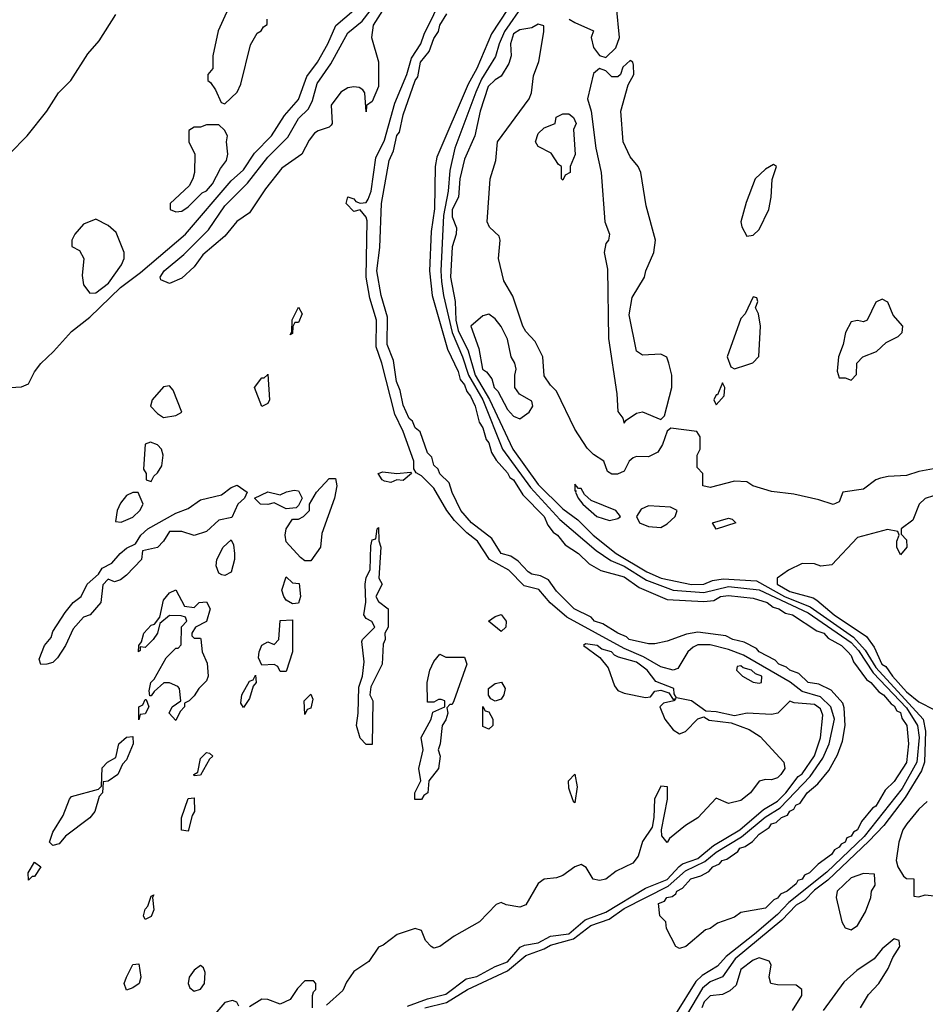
# Model space of a CAD drawing. Header units: inches. Extents: x 2348341 to 2479810, y 460419 to 613669.
# Tile 577 of 656: x 2446002 to 2448951, y 560942 to 564148. Entities that reach past the tile are written whole.
import ezdxf

# ---------------------------------------------------------------- set-up
doc = ezdxf.new("R2010")
doc.units = ezdxf.units.IN
doc.header["$MEASUREMENT"] = 0
doc.layers.add('C4546', color=7, linetype='Continuous')

msp = doc.modelspace()

# ---------------------------------------------------------------- linework, layer by layer
at = {"layer": 'C4546', "color": 2}
for points, elevation in [([(2447320.7, 560930), (2447392, 560948), (2447459.7, 560990), (2447590, 561050.8), (2447650, 561101.1), (2447710, 561122.7), (2447730, 561134.4), (2447805, 561155), (2447861.8, 561198.2), (2447921.3, 561218.7), (2447970, 561253.4), (2448113.5, 561326.5), (2448170, 561376.6), (2448232.8, 561407.2), (2448270, 561436.8), (2448352.4, 561487.6), (2448429.2, 561550.8), (2448477.9, 561582.1), (2448576.3, 561683.7), (2448617.1, 561742.9), (2448638.1, 561790), (2448654.9, 561870), (2448643.4, 561910), (2448610, 561942.7), (2448550, 561960.6), (2448510.9, 561990.9), (2448359, 562079), (2448310, 562097.3), (2448250, 562112.2), (2448210, 562112.4), (2448195.4, 562104.6), (2448177.6, 562090), (2448144.5, 562035.5), (2448130, 562029.7), (2448090, 562041), (2448033.7, 562073.7), (2447970, 562100.2), (2447783, 562203), (2447729.2, 562249.2), (2447692.6, 562292.6), (2447645, 562305), (2447595.1, 562355.1), (2447532.2, 562390), (2447492.8, 562450), (2447457.5, 562477.5), (2447417.6, 562517.6), (2447392.5, 562550), (2447350, 562622.7), (2447310, 562662.6), (2447292.7, 562672.7), (2447285.6, 562685.6), (2447285.7, 562710), (2447250, 562807), (2447223.7, 562863.7), (2447181, 563030), (2447162.8, 563082.8), (2447163.7, 563170), (2447141.7, 563241.7), (2447129.8, 563310), (2447133.4, 563493.4), (2447130, 563505.2), (2447110, 563529), (2447090, 563524), (2447065.2, 563550), (2447070, 563571), (2447090, 563564.7), (2447096.3, 563556.3), (2447110, 563550.6), (2447130, 563552.7), (2447136.2, 563563.8), (2447146.4, 563590), (2447161.8, 563698.2), (2447190, 563756.3), (2447223.9, 563876.1), (2447262.3, 563970), (2447277.2, 564022.8), (2447307.9, 564070), (2447318.9, 564101.1), (2447381.5, 564230)], 14), ([(2446697.5, 564222.5), (2446648.5, 564111.5), (2446630.9, 564030.9), (2446631, 563989), (2446614, 563970), (2446614, 563950), (2446623.6, 563943.6), (2446639.8, 563919.8), (2446658, 563878), (2446670, 563874), (2446710, 563912), (2446722, 563938), (2446753.6, 564066.4), (2446775.3, 564104.7), (2446788.4, 564111.6), (2446795.3, 564124.7), (2446807.3, 564132.7), (2446808, 564150)], 22), ([(2447641.9, 564198.1), (2447580.1, 564110), (2447562.7, 564070), (2447551.6, 564028.4), (2447506, 563954), (2447487.6, 563912.4), (2447418.9, 563730), (2447402.6, 563657.4), (2447397, 563590), (2447381.6, 563510), (2447373.4, 563330), (2447375.5, 563295.5), (2447381.7, 563250), (2447410.1, 563130), (2447444.1, 563050), (2447463.8, 562990), (2447509.5, 562910), (2447573.7, 562750), (2447665, 562625), (2447760.3, 562520.3), (2447879.3, 562419.3), (2447926.8, 562386.8), (2447970, 562368.1), (2448043.5, 562323.5), (2448130, 562290.8), (2448230, 562283.3), (2448310, 562302.6), (2448410, 562291.9), (2448570, 562216.2), (2448710, 562119.5), (2448733.8, 562093.8), (2448781.3, 562021.3), (2448890, 561907.8), (2448925.9, 561850), (2448930.6, 561810.6), (2448923.9, 561730), (2448875.8, 561644.2), (2448751.9, 561488.1), (2448630, 561372.2), (2448507, 561273), (2448470, 561234.2), (2448394.7, 561170), (2448302, 561098), (2448274.4, 561065.6), (2448224.4, 561035.6), (2448203.7, 561016.3), (2448137.8, 560910)], 14), ([(2445951.1, 562948.9), (2446007.3, 562952.7), (2446030, 562962), (2446050, 563001.6), (2446070, 563028.4), (2446112.1, 563067.9), (2446170, 563132.7), (2446230, 563178.9), (2446330, 563275.8), (2446395.4, 563324.6), (2446542, 563450), (2446690, 563623.1), (2446730, 563659.5), (2446766.7, 563713.3), (2446822, 563770), (2446863.9, 563836.1), (2446910, 563888.5), (2446937, 563963), (2446971, 564010), (2447005.3, 564070), (2447030.7, 564129.3), (2447090, 564179.5)], 18), ([(2447190.5, 564190), (2447153, 564130), (2447147, 564090), (2447170.6, 564010.6), (2447170.7, 563930), (2447150, 563882), (2447131.1, 563868.9), (2447130, 563848), (2447126, 563910), (2447119.6, 563919.6), (2447107.3, 563927.3), (2447090, 563929.6), (2447070, 563926), (2447047.8, 563912.3), (2447016.4, 563870), (2447019.3, 563810), (2447015.6, 563804.4), (2447010, 563798), (2446973.4, 563786.6), (2446961.5, 563778.5), (2446944, 563756), (2446920.5, 563710), (2446855.8, 563664.2), (2446802.2, 563597.8), (2446750, 563519.3), (2446708.7, 563491.3), (2446670, 563443.7), (2446598, 563382), (2446570, 563343.7), (2446530, 563306.6), (2446489.5, 563289.5), (2446461.2, 563301.2), (2446459, 563310), (2446472.7, 563330), (2446536.4, 563383.6), (2446616.2, 563463.8), (2446670, 563542.4), (2446744, 563616), (2446810, 563700.4), (2446874.9, 563765.1), (2446910, 563826), (2446941.8, 563858.2), (2446955.2, 563884.8), (2446970, 563940.5), (2447015.4, 564004.6), (2447070, 564105.5), (2447117, 564143), (2447142.6, 564177.4)], 14), ([(2447590, 564180.9), (2447538.6, 564101.5), (2447490, 563989.4), (2447461.8, 563938.2), (2447359.9, 563700.1), (2447354.9, 563670), (2447352.4, 563532.4), (2447342, 563458), (2447336.5, 563330), (2447344.9, 563250), (2447394.7, 563074.7), (2447430, 563002.8), (2447436.5, 562976.5), (2447450, 562959.1), (2447457.4, 562937.4), (2447470, 562922), (2447484.9, 562890), (2447498, 562838), (2447510, 562818.8), (2447520.9, 562780.9), (2447530, 562770.6), (2447538.7, 562738.7), (2447553.6, 562713.6), (2447590, 562673), (2447597.7, 562657.7), (2447610.3, 562650), (2447640.5, 562600.5), (2447710, 562530.4), (2447721.7, 562501.7), (2447739.3, 562479.3), (2447753.4, 562470), (2447778, 562438), (2447821, 562410), (2447855.8, 562375.8), (2447894.6, 562354.6), (2447970, 562333.8), (2448019, 562299), (2448110, 562259.5), (2448230, 562253.7), (2448262.8, 562257.2), (2448283.7, 562270), (2448310, 562273.5), (2448390, 562264.9), (2448436.3, 562250), (2448455.1, 562235.1), (2448474, 562230), (2448495.4, 562215.4), (2448518.8, 562210), (2448597.6, 562157.6), (2448620.7, 562150), (2448634.3, 562134.3), (2448678, 562110), (2448699.1, 562090), (2448710, 562077.3), (2448717, 562057), (2448759.3, 561999.3), (2448774, 561990), (2448799.3, 561959.3), (2448814.4, 561950), (2448839.9, 561919.9), (2448850, 561914), (2448858, 561898), (2448870, 561891.8), (2448874, 561874), (2448890.3, 561849.7), (2448895.8, 561790), (2448890, 561729.4), (2448850, 561667), (2448820.7, 561639.3), (2448790, 561587.3), (2448779.3, 561580.7), (2448742.8, 561537.2), (2448730, 561509.6), (2448717.3, 561502.7), (2448710, 561489.7), (2448695.8, 561484.2), (2448690, 561469.7), (2448676.5, 561463.5), (2448670, 561453.2), (2448654.7, 561445.3), (2448646, 561430), (2448601.7, 561398.3), (2448573.4, 561370), (2448557.6, 561362.4), (2448550, 561349.7), (2448535.3, 561344.7), (2448530, 561334), (2448501, 561310), (2448479.8, 561300.2), (2448470, 561287.3), (2448457.5, 561282.5), (2448430, 561255.3), (2448350, 561241.2), (2448330, 561226), (2448273.7, 561206.3), (2448250, 561189.2), (2448235.3, 561184.7), (2448171.3, 561130), (2448150, 561124), (2448138, 561130), (2448108.4, 561188.4), (2448106, 561210), (2448086, 561230), (2448082, 561270), (2448102, 561278), (2448109.3, 561290), (2448126.6, 561293.4), (2448138.7, 561301.3), (2448142, 561310), (2448159.7, 561320.3), (2448187, 561350), (2448220.2, 561359.8), (2448245.7, 561374.3), (2448259.3, 561390), (2448280.2, 561399.8), (2448289.4, 561410), (2448305.1, 561414.9), (2448340.2, 561439.8), (2448347, 561450), (2448364.2, 561455.8), (2448387.7, 561472.3), (2448410, 561495.8), (2448442.7, 561517.3), (2448449.7, 561530), (2448465.7, 561534.3), (2448482.7, 561550), (2448502, 561558), (2448510, 561570.3), (2448523, 561577), (2448529.7, 561590), (2448543.3, 561596.7), (2448566.3, 561630), (2448600.7, 561659.3), (2448637.2, 561702.8), (2448665.4, 561754.6), (2448681.2, 561798.8), (2448689.8, 561850), (2448687.2, 561907.2), (2448682, 561922), (2448644.9, 561964.9), (2448604.7, 561984.7), (2448569.5, 561990), (2448539.3, 562019.3), (2448509.3, 562030), (2448499.3, 562039.3), (2448474, 562050), (2448462, 562062), (2448409.5, 562090), (2448400.7, 562100.7), (2448361.2, 562121.2), (2448324, 562130), (2448301.2, 562141.2), (2448210, 562153.2), (2448172.9, 562147.1), (2448110, 562124.5), (2448070, 562116), (2448050, 562116), (2447986.6, 562130), (2447978.3, 562138.3), (2447949.4, 562150), (2447901.2, 562181.2), (2447874, 562190), (2447862.4, 562202.4), (2447807, 562230), (2447750, 562287), (2447724.2, 562324.2), (2447697.6, 562337.6), (2447670, 562342.9), (2447657.2, 562350), (2447625.3, 562385.3), (2447601.6, 562401.6), (2447569.6, 562410), (2447539.1, 562459.1), (2447472.7, 562510), (2447438, 562550), (2447410, 562608.7), (2447400.2, 562640.2), (2447370, 562669), (2447364.7, 562684.7), (2447350, 562698), (2447344, 562724), (2447330, 562738), (2447305.6, 562805.6), (2447290, 562819), (2447280.7, 562840.7), (2447270, 562849.5), (2447250, 562893.2), (2447240.5, 562940.5), (2447228.8, 562970), (2447218.5, 563038.5), (2447198.7, 563090), (2447199.4, 563179.4), (2447178.7, 563250), (2447164.5, 563330), (2447174.2, 563405.8), (2447179.7, 563550), (2447205.1, 563690), (2447218.8, 563721.2), (2447230, 563770.6), (2447238.2, 563781.8), (2447250, 563838.8), (2447290, 563950.6), (2447297.8, 563962.2), (2447307, 564010), (2447335.2, 564044.8), (2447350, 564086.8), (2447365.7, 564110), (2447369.8, 564130), (2447393, 564167)], 10), ([(2447791.3, 564150), (2447810, 564138.8), (2447870, 564111.3), (2447862.8, 564090), (2447870, 564058), (2447890, 564031.3), (2447910, 564024.7), (2447943.1, 564056.9), (2447955.3, 564090), (2447945.2, 564190)], 18), ([(2445910, 563652.2), (2446025.6, 563770), (2446089.6, 563850), (2446127.8, 563910), (2446168.2, 563950), (2446223.5, 564036.5), (2446260.7, 564079.3), (2446314.6, 564165.4)], 22), ([(2448990, 562687.3), (2448930, 562677.2), (2448890, 562663.7), (2448830, 562660.9), (2448804.9, 562655.1), (2448790, 562649.2), (2448750, 562619.3), (2448682, 562610), (2448670, 562578), (2448650.5, 562569.5), (2448604.7, 562584.7), (2448522.7, 562602.7), (2448450, 562611.6), (2448389, 562630), (2448370, 562642.7), (2448330, 562645.2), (2448250, 562625.2), (2448226, 562630), (2448226, 562670), (2448208, 562690), (2448208, 562730), (2448218, 562750), (2448218, 562790), (2448207.3, 562807.3), (2448122, 562818), (2448110, 562808), (2448095.6, 562764.4), (2448079.9, 562740.1), (2448050, 562724.5), (2448010, 562726), (2447999.1, 562720.9), (2447986, 562710), (2447970, 562678), (2447948.4, 562668.4), (2447930, 562668), (2447916.4, 562676.4), (2447904, 562710), (2447870, 562732.3), (2447850, 562752.3), (2447810, 562814.5), (2447750, 562938), (2447730, 562958), (2447710, 562988), (2447705.2, 563050), (2447680.1, 563100.1), (2447650, 563132.7), (2447640.5, 563150), (2447607.7, 563247.7), (2447578, 563298), (2447560.9, 563370), (2447566.6, 563430), (2447563.2, 563443.2), (2447532, 563472), (2447524.5, 563490), (2447534, 563630), (2447552, 563690), (2447557.6, 563750), (2447661.3, 563890), (2447668.2, 563910), (2447674.9, 563965.1), (2447691.9, 564011.9), (2447708.9, 564108.9), (2447708.4, 564128.4), (2447690, 564134), (2447670, 564122), (2447630, 564115.1), (2447610, 564102), (2447600.3, 564070), (2447602.6, 564030), (2447594.9, 564005.1), (2447570, 563964), (2447550, 563952), (2447527.1, 563930), (2447501.1, 563850), (2447484.4, 563770), (2447450, 563694), (2447434.9, 563630), (2447430.2, 563569.8), (2447410.4, 563530), (2447410, 563506), (2447423.8, 563470), (2447423, 563450), (2447410, 563408), (2447404.5, 563310), (2447420.3, 563230), (2447422.2, 563170), (2447430, 563135.8), (2447461.7, 563070), (2447485.4, 562990), (2447531.5, 562911.5), (2447608.1, 562750), (2447690, 562634.6), (2447770, 562555.3), (2447819.4, 562519.4), (2447868.9, 562470), (2447944.2, 562410), (2448044.6, 562350), (2448090.8, 562330), (2448190, 562308.8), (2448230, 562309.5), (2448258, 562322), (2448292.5, 562327.5), (2448401.3, 562321.3), (2448492.3, 562270), (2448575.7, 562235.7), (2448717.2, 562137.2), (2448755.1, 562095.1), (2448790, 562038.1), (2448944.4, 561870), (2448951.3, 561831.3), (2448948.3, 561730), (2448938.4, 561701.6), (2448884.9, 561615.1), (2448815.7, 561524.3), (2448766.9, 561473.1), (2448633.6, 561346.4), (2448590, 561313), (2448558.8, 561281.2), (2448530, 561264.5), (2448484.2, 561215.8), (2448331.2, 561090), (2448290, 561031), (2448250, 561015), (2448225.3, 560994.7), (2448173.6, 560906.4)], 18), ([(2448977.2, 562597.2), (2448950, 562589), (2448931, 562570), (2448910, 562518), (2448872, 562490), (2448872.7, 562472.7), (2448890, 562454), (2448891, 562430), (2448870, 562406), (2448858, 562430), (2448858, 562450), (2448866, 562470), (2448862, 562482), (2448828, 562488), (2448730, 562462), (2448646.8, 562373.2), (2448610.9, 562369.1), (2448590, 562376.2), (2448550, 562377), (2448504.9, 562355.1), (2448468, 562330), (2448468.8, 562310), (2448510, 562286), (2448585.4, 562265.4), (2448598.2, 562258.2), (2448654, 562210), (2448759.4, 562139.4), (2448784.7, 562104.7), (2448809.3, 562050), (2448822, 562042), (2448843.8, 562010), (2448890, 561958.9), (2448930, 561926.9), (2448980.5, 561900.5)], 22), ([(2447264.5, 560935.5), (2447330, 560960.2), (2447390, 560975), (2447455.2, 561024.8), (2447490, 561032), (2447550, 561064.8), (2447590, 561080.6), (2447631.9, 561128.1), (2447645.4, 561134.6), (2447690, 561142.3), (2447730, 561164), (2447790, 561171.1), (2447842.8, 561217.2), (2447910, 561241.8), (2448040.2, 561319.8), (2448110, 561347.8), (2448149.1, 561390.9), (2448160.7, 561399.3), (2448210, 561417), (2448261.1, 561458.9), (2448347.1, 561510), (2448424, 561576), (2448470, 561603), (2448496.8, 561630), (2448536.6, 561683.4), (2448550, 561692.2), (2448590, 561750.6), (2448609.5, 561809.5), (2448617.1, 561882.9), (2448610, 561903.7), (2448590, 561917.6), (2448523.7, 561923.7), (2448510, 561928.7), (2448470.8, 561890), (2448450, 561885.1), (2448370.5, 561889.5), (2448330, 561880.9), (2448270, 561894.7), (2448236, 561896), (2448190, 561929.6), (2448140.2, 561940.2), (2448133.2, 561953.2), (2448132.3, 561970), (2448073.1, 561993.1), (2448045.4, 562030), (2448010, 562055.7), (2447952.2, 562072.2), (2447938.6, 562078.6), (2447929, 562090), (2447898, 562098), (2447882, 562110), (2447844.5, 562115.5), (2447838, 562110), (2447890.7, 562070.7), (2447917.6, 562037.6), (2447939.3, 561979.3), (2447950, 561964), (2447970, 561955.5), (2448039.5, 561940.5), (2448056.5, 561943.5), (2448070, 561962), (2448090, 561964.7), (2448116, 561956), (2448130, 561934), (2448138, 561938), (2448132, 561930), (2448098, 561922), (2448086.8, 561910), (2448103.1, 561870), (2448130, 561835.5), (2448150, 561822.8), (2448170, 561830.5), (2448210, 561871), (2448230, 561878), (2448247.1, 561867.1), (2448318.8, 561858.8), (2448376.9, 561836.9), (2448413.4, 561813.4), (2448490.6, 561730), (2448493, 561710), (2448480.5, 561690), (2448470, 561679.5), (2448450, 561672.7), (2448430, 561674), (2448410, 561669), (2448382, 561630), (2448350, 561605.1), (2448310, 561596), (2448270, 561613.2), (2448210.5, 561549.5), (2448170, 561524.5), (2448118, 561482), (2448110, 561469.2), (2448093.2, 561490), (2448092, 561510), (2448110.9, 561610), (2448111.1, 561650), (2448090, 561651.8), (2448069, 561610), (2448067.2, 561550), (2448061.7, 561518.3), (2448030, 561471.5), (2448015.9, 561424.1), (2447998.4, 561401.6), (2447944.2, 561375.8), (2447910, 561349.6), (2447890, 561345.1), (2447869.7, 561349.8), (2447846.8, 561386.8), (2447830, 561397.2), (2447810, 561389.6), (2447770, 561361.1), (2447750, 561353.3), (2447710, 561349.5), (2447690, 561335.1), (2447650, 561265.6), (2447630, 561258), (2447586, 561266), (2447570, 561273.2), (2447553.4, 561266.6), (2447498.8, 561210), (2447416.2, 561163.8), (2447370, 561129.6), (2447350, 561125.1), (2447341.2, 561130), (2447323.7, 561150), (2447310, 561182), (2447290, 561189), (2447230.8, 561169.2), (2447185.4, 561134.6), (2447170, 561128), (2447138.8, 561081.2), (2447090, 561049.2), (2447065.7, 561014.3), (2447053.7, 560986.3), (2447001.3, 560938.7)], 18), ([(2448957.5, 561602.5), (2448930, 561577.2), (2448890.8, 561530), (2448878, 561510), (2448864.7, 561470), (2448856, 561410), (2448861, 561390), (2448879.6, 561359.6), (2448890, 561352), (2448914, 561350), (2448914, 561294), (2448930, 561292), (2448950, 561298), (2449008.4, 561291.6)], 22), ([(2448739.5, 560930), (2448766.3, 560973.7), (2448799.5, 561010), (2448830, 561058), (2448845.6, 561094.4), (2448868, 561130), (2448866, 561150), (2448850, 561155.3), (2448810, 561122), (2448784.7, 561090), (2448728, 561052), (2448685.8, 561014.2), (2448618.5, 560921.5)], 22), ([(2448518.6, 560921.4), (2448549, 560970), (2448548.7, 560990), (2448530, 561004), (2448470, 561005.2), (2448448, 561010), (2448442, 561030), (2448448.7, 561070), (2448442, 561082), (2448410, 561092.7), (2448390, 561085.2), (2448350, 561055.1), (2448335.3, 561004.7), (2448314.4, 560985.6), (2448290, 560974), (2448250, 560969.5), (2448230.5, 560950), (2448223.6, 560930)], 22), ([(2446955.3, 560930), (2446955.3, 560970), (2446958, 560982), (2446966, 560990), (2446966, 561010), (2446958, 561018), (2446930, 561018), (2446906.4, 560993.6), (2446882, 560958), (2446850, 560942), (2446810, 560958), (2446790, 560959), (2446750, 560934)], 18), ([(2446715.3, 560935.3), (2446708.4, 560948.4), (2446694.6, 560954.6), (2446670, 560948), (2446610, 560878)], 18)]:
    msp.add_lwpolyline(points, dxfattribs=dict(at, elevation=elevation))
for points, elevation in [([(2447990, 564015.3), (2447966.4, 563993.6), (2447958, 563970), (2447950, 563962), (2447930, 563962), (2447910, 563982), (2447890, 563989.2), (2447870, 563973.2), (2447850.3, 563890), (2447863.2, 563850), (2447877.8, 563730), (2447894.9, 563650), (2447907.4, 563490), (2447922.8, 563450), (2447918.8, 563430), (2447910, 563419), (2447904.9, 563390), (2447916.1, 563336.1), (2447919.6, 563110), (2447946.7, 562930), (2447950, 562872), (2447966, 562850), (2447970, 562834), (2447976.4, 562843.6), (2448010, 562867.3), (2448030, 562870.8), (2448090, 562846), (2448102, 562858), (2448126, 562950), (2448125.2, 562990), (2448116, 563030), (2448109.2, 563049.2), (2448090, 563059), (2448030, 563055.3), (2448010, 563068.7), (2447986.8, 563186.8), (2447996.6, 563243.4), (2448037, 563310), (2448040.9, 563330), (2448066.6, 563390), (2448072.3, 563430), (2448042, 563542), (2448024, 563650), (2448015.3, 563670), (2447990, 563702), (2447967, 563750), (2447959.7, 563850), (2447983.7, 563936.3), (2448001.2, 563970), (2448000.4, 564000.4), (2447998, 564010)], 18), ([(2447770, 563626), (2447766, 563630), (2447766, 563670), (2447756.4, 563676.4), (2447732.9, 563712.9), (2447690, 563735.3), (2447681.2, 563750), (2447690, 563778), (2447710, 563796), (2447746, 563810), (2447749, 563831), (2447770, 563841), (2447790, 563841), (2447804.7, 563830), (2447813.4, 563810), (2447804.7, 563790), (2447810.8, 563709.2), (2447794, 563670), (2447794, 563650), (2447778, 563642)], 14), ([(2446650, 563806), (2446610, 563806), (2446590, 563798), (2446570, 563798), (2446552.7, 563787.3), (2446552, 563750), (2446572, 563710), (2446571, 563650), (2446566, 563630), (2446553.4, 563606.6), (2446491.3, 563550), (2446492, 563530), (2446510, 563522.8), (2446530, 563524.9), (2446550, 563538.8), (2446595.8, 563584.2), (2446610, 563590.7), (2446630, 563614), (2446656.1, 563663.9), (2446675.1, 563690), (2446679.3, 563710), (2446675.3, 563750), (2446678, 563770), (2446668.4, 563788.4)], 22), ([(2448456.4, 563676.4), (2448430, 563661.2), (2448397.3, 563630), (2448367.1, 563552.9), (2448350.6, 563490), (2448353.2, 563473.2), (2448370, 563442.8), (2448390, 563446.8), (2448410, 563464.7), (2448441.2, 563530), (2448449.2, 563570), (2448452.7, 563627.3), (2448466, 563670)], 18), ([(2446250, 563498), (2446210, 563482), (2446181, 563450), (2446171, 563430), (2446172, 563410), (2446196.3, 563396.3), (2446210.5, 563370.5), (2446204.9, 563315.1), (2446210, 563284.7), (2446230, 563257.3), (2446250, 563258.4), (2446291.2, 563290), (2446333.2, 563350), (2446342, 563370), (2446342, 563390), (2446315.5, 563455.5), (2446290, 563478)], 22), ([(2448390, 563246), (2448364.7, 563190), (2448350, 563175.3), (2448305.5, 563050), (2448318, 563018), (2448330, 563011.3), (2448370, 563024.7), (2448388.9, 563031.1), (2448408.7, 563051.3), (2448414, 563150), (2448408, 563190), (2448398, 563210), (2448406, 563230), (2448402, 563242)], 18), ([(2448810, 563238), (2448790, 563228), (2448762, 563170), (2448750, 563164), (2448730, 563169), (2448710, 563164), (2448690.6, 563130), (2448683, 563090), (2448668, 563050), (2448664, 563004), (2448670, 562982), (2448690, 562982), (2448710, 562974), (2448727.3, 562992.7), (2448728, 563030), (2448748, 563050), (2448792.5, 563067.5), (2448823.1, 563096.9), (2448863.1, 563116.9), (2448875.3, 563130), (2448878, 563150), (2448846, 563186), (2448828.7, 563228.7)], 18), ([(2446882, 563122), (2446888, 563132), (2446889.1, 563170.9), (2446910, 563212), (2446922, 563190), (2446910, 563162), (2446898, 563162), (2446891, 563149), (2446890, 563126)], 14), ([(2447530, 563188.7), (2447510, 563184), (2447471.3, 563150), (2447497.2, 563077.2), (2447509.1, 563010), (2447521.6, 563001.6), (2447539.1, 562979.1), (2447547.2, 562950), (2447558.7, 562938.7), (2447590, 562878.8), (2447610, 562857.3), (2447630, 562848.2), (2447661.2, 562870), (2447672.7, 562890), (2447670, 562906), (2447629.1, 562929.1), (2447614, 562950), (2447614, 562990), (2447619, 563010), (2447614, 563030), (2447602, 563050), (2447590, 563108), (2447570, 563148.7), (2447550, 563174)], 22), ([(2446790, 562888.7), (2446766, 562950), (2446790, 562982), (2446798, 562982), (2446808.9, 562991.1), (2446810, 562994), (2446814.8, 562910), (2446810, 562898)], 14), ([(2446490, 562955.3), (2446470, 562952.7), (2446433.4, 562910), (2446427.3, 562890), (2446450, 562866), (2446470, 562852.4), (2446510, 562859.3), (2446529.2, 562870), (2446501.2, 562941.2)], 18), ([(2448290, 562966), (2448274, 562926), (2448270, 562926), (2448262, 562910), (2448270, 562894), (2448296.4, 562923.6), (2448298, 562950)], 18), ([(2446428, 562772), (2446410, 562766), (2446404.7, 562684.7), (2446414, 562670), (2446414, 562650), (2446430, 562644.7), (2446438, 562662), (2446450, 562672), (2446464.7, 562695.3), (2446469, 562730), (2446464, 562750), (2446450, 562764)], 18), ([(2447230, 562670.4), (2447274.4, 562674.4), (2447278, 562670), (2447250, 562647), (2447230, 562649.2), (2447210, 562641.2), (2447190, 562645.2), (2447182, 562650), (2447169.3, 562670), (2447184.5, 562675.5)], 14), ([(2446570, 562468.7), (2446530, 562482), (2446490, 562482), (2446470.5, 562449.5), (2446450, 562429.2), (2446402, 562418), (2446398, 562390), (2446350, 562339), (2446330, 562324), (2446310, 562318), (2446290, 562326), (2446272, 562308), (2446266, 562250), (2446231, 562210), (2446210, 562202), (2446175.3, 562164.7), (2446150.8, 562110), (2446124.7, 562070), (2446110, 562055.3), (2446090, 562049), (2446070, 562048.7), (2446065.6, 562065.6), (2446082.7, 562110), (2446103.7, 562136.3), (2446110, 562156), (2446150, 562218), (2446175.3, 562250), (2446202, 562270), (2446221.2, 562310), (2446258, 562342), (2446270, 562362), (2446302, 562378), (2446329.2, 562410), (2446350, 562426.8), (2446378.6, 562441.4), (2446396, 562470), (2446419.3, 562490), (2446510, 562541), (2446550, 562556), (2446590, 562584.7), (2446659, 562601), (2446690, 562624.7), (2446710, 562632), (2446742, 562610), (2446734, 562590), (2446712, 562570), (2446692.7, 562527.3), (2446650, 562518), (2446610, 562482)], 14), ([(2446930, 562386), (2446916.4, 562396.4), (2446870, 562448), (2446866, 562470), (2446869.5, 562490.5), (2446890, 562522), (2446910, 562522), (2446926, 562530), (2446946, 562550), (2446946, 562570), (2446968, 562610), (2447010, 562654), (2447030, 562654), (2447034, 562630), (2447026.8, 562590), (2446985.4, 562474.6), (2446981, 562430), (2446950, 562386)], 14), ([(2447810, 562635.3), (2447810, 562614), (2447814, 562614), (2447811.3, 562610), (2447820.5, 562590), (2447835.5, 562570), (2447881.6, 562530), (2447922.4, 562517.6), (2447950, 562523.8), (2447958, 562530), (2447942.9, 562550), (2447862.7, 562582.7), (2447841.4, 562601.5), (2447830, 562621.2), (2447821.2, 562621.2)], 22), ([(2446370, 562608.7), (2446350, 562599), (2446330, 562574), (2446318.8, 562550), (2446314, 562514), (2446331.6, 562511.6), (2446370, 562528.2), (2446392.7, 562550), (2446404, 562570), (2446388, 562608)], 18), ([(2446870, 562555.3), (2446830, 562575.3), (2446810, 562569.2), (2446786, 562570), (2446766, 562590), (2446809.4, 562610.6), (2446850, 562601), (2446870.8, 562610.8), (2446896, 562616), (2446910, 562614), (2446922, 562590), (2446910, 562566), (2446902, 562558)], 14), ([(2448050, 562565.3), (2448026, 562554), (2448010.4, 562530), (2448020.7, 562510), (2448050, 562497.3), (2448090, 562494.9), (2448110, 562506.3), (2448136.2, 562530), (2448142.7, 562550), (2448120.8, 562560.8)], 22), ([(2448270, 562488.7), (2448258, 562510), (2448310, 562524.7), (2448322, 562522), (2448334, 562510)], 18), ([(2447130, 561788), (2447110, 561808), (2447098, 561850), (2447104, 561890), (2447105.6, 561974.4), (2447118, 562010), (2447123.1, 562056.9), (2447116.4, 562123.6), (2447118, 562130), (2447158, 562170), (2447148.4, 562188.4), (2447130, 562198), (2447122, 562210), (2447129.1, 562250.9), (2447126.6, 562310), (2447130, 562332), (2447143.1, 562356.9), (2447145.6, 562434.4), (2447150, 562454), (2447162, 562458), (2447166, 562490), (2447170, 562494), (2447171.6, 562451.6), (2447178, 562430), (2447171.3, 562330), (2447182, 562310), (2447162, 562270), (2447170, 562254), (2447202, 562230), (2447202, 562170), (2447191.3, 562150), (2447192, 562130), (2447185.4, 562114.6), (2447182, 562050), (2447144.7, 561975.3), (2447142, 561950), (2447151.3, 561930), (2447150, 561788)], 14), ([(2446670, 562338), (2446660.4, 562340.4), (2446650, 562346), (2446642, 562370), (2446644, 562390), (2446664, 562430), (2446690, 562454), (2446698, 562438), (2446701, 562410), (2446701, 562390), (2446690, 562348.7)], 14), ([(2446890, 562246), (2446870, 562258), (2446862, 562270), (2446855.3, 562290), (2446870, 562334), (2446890, 562314), (2446912, 562312), (2446916, 562270), (2446910, 562248)], 14), ([(2446570, 562234), (2446586, 562250), (2446610, 562252), (2446622, 562230), (2446610, 562188), (2446574, 562170), (2446562, 562150), (2446562, 562142), (2446570, 562134), (2446590, 562134), (2446591.1, 562131.1), (2446596, 562090), (2446612.3, 562052.3), (2446615.5, 562010), (2446610, 561995.3), (2446584.7, 561970), (2446570, 561946), (2446554, 561930), (2446538, 561922), (2446538, 561910), (2446524.7, 561895.3), (2446510, 561866), (2446488, 561890), (2446498, 561910), (2446526, 561930), (2446522, 561970), (2446517.2, 561977.2), (2446490, 561989), (2446471.1, 561988.9), (2446439.6, 561960.4), (2446430, 561946), (2446426, 561946), (2446423.1, 561963.1), (2446429, 561990), (2446439.3, 562000.7), (2446479, 562070), (2446510, 562102), (2446518, 562102), (2446528, 562112), (2446528.7, 562171.3), (2446546, 562190), (2446542, 562202), (2446527.3, 562207.3), (2446490, 562208), (2446458, 562182), (2446451, 562150), (2446436, 562130), (2446410, 562104), (2446394, 562106), (2446394, 562094), (2446388.7, 562090), (2446389.2, 562110), (2446398, 562122), (2446406, 562150), (2446430, 562176), (2446440.4, 562179.6), (2446458, 562202), (2446470, 562258), (2446490, 562282), (2446510, 562292), (2446538, 562238)], 14), ([(2447570, 562155.3), (2447528.7, 562190), (2447550, 562204.7), (2447570, 562210.8), (2447586, 562190), (2447584.7, 562170)], 14), ([(2446850, 562026), (2446842, 562042), (2446830, 562048.7), (2446790, 562046), (2446779, 562070), (2446781.2, 562090), (2446790, 562111), (2446810, 562122), (2446830, 562114), (2446846, 562130), (2446850, 562192), (2446890, 562194), (2446890.6, 562090), (2446870, 562026)], 14), ([(2447390, 562072), (2447450, 562072), (2447458, 562050), (2447416, 561930), (2447410, 561918), (2447402, 561918), (2447392.7, 561907.3), (2447396, 561890), (2447390, 561868), (2447378, 561850), (2447371.3, 561790), (2447364.7, 561770), (2447370.8, 561750), (2447366, 561710), (2447334, 561670), (2447330.8, 561630), (2447318, 561622), (2447310, 561608.7), (2447288.4, 561608.4), (2447288.7, 561630), (2447308, 561670), (2447302, 561710), (2447315.3, 561770), (2447309.5, 561810.5), (2447342, 561870), (2447347.3, 561892.7), (2447386, 561910), (2447386, 561930), (2447374.6, 561934.6), (2447365.4, 561934.6), (2447350, 561926), (2447330, 561926), (2447329.2, 561990), (2447337.2, 562030), (2447350, 562058), (2447370, 562082)], 14), ([(2448350, 562044), (2448338, 562042), (2448336, 562030), (2448356, 562010), (2448390, 561990.8), (2448410, 561988), (2448418, 561990), (2448418.4, 562010), (2448398, 562018), (2448385.2, 562030), (2448357.5, 562037.5)], 18), ([(2446730, 561908), (2446722, 561922), (2446725.2, 561950), (2446750, 561994), (2446762, 561998), (2446770, 562014), (2446772, 561990), (2446762, 561978), (2446750, 561938)], 14), ([(2447550, 561928.7), (2447536.4, 561936.4), (2447528.4, 561948.4), (2447528, 561970), (2447550, 561986), (2447570.7, 561990.7), (2447582.8, 561970), (2447578.8, 561950), (2447570, 561935.3)], 14), ([(2446390, 561868), (2446389.3, 561910), (2446403.1, 561916.9), (2446410, 561934), (2446414, 561934), (2446422, 561910), (2446410, 561888), (2446394, 561886)], 14), ([(2446930, 561886), (2446928, 561930), (2446950, 561951.3), (2446956, 561936), (2446950, 561906), (2446938, 561902)], 14), ([(2447530, 561838), (2447510, 561846), (2447510, 561912), (2447518, 561898), (2447530, 561894), (2447542, 561870), (2447542, 561850)], 14), ([(2446110, 561459), (2446099, 561470), (2446110, 561502), (2446143.7, 561556.3), (2446164, 561610), (2446170, 561618), (2446258, 561642), (2446268, 561652), (2446270, 561712), (2446288, 561730), (2446314.6, 561745.4), (2446324, 561790), (2446350, 561811.3), (2446370, 561814), (2446370.8, 561790), (2446350, 561738), (2446336, 561724), (2446321, 561690), (2446290, 561668), (2446274, 561666), (2446271, 561630), (2446261, 561619), (2446246, 561570), (2446230, 561549.3), (2446150.6, 561489.4), (2446130, 561464)], 14), ([(2446570, 561686), (2446569.2, 561690), (2446582, 561698), (2446590, 561742), (2446610, 561762), (2446619.6, 561759.6), (2446630.7, 561750), (2446619.6, 561740.4), (2446590, 561688)], 14), ([(2447810, 561598), (2447804, 561604), (2447790, 561646), (2447789, 561670), (2447810, 561691.3), (2447817.1, 561650)], 14), ([(2446550, 561506), (2446528.4, 561508.4), (2446529, 561549), (2446550, 561612), (2446570, 561614), (2446571.3, 561570), (2446563.6, 561556.4)], 14), ([(2446030, 561346), (2446029, 561370), (2446050, 561404.7), (2446070.8, 561390), (2446050, 561358), (2446042, 561358)], 14), ([(2448750, 561368), (2448710, 561353.2), (2448664, 561310), (2448661, 561290), (2448678.8, 561210), (2448690, 561191.3), (2448710, 561184.7), (2448730, 561198), (2448756.6, 561243.4), (2448774, 561290), (2448775.3, 561310), (2448788, 561330), (2448786, 561366)], 22), ([(2446410, 561218), (2446405.2, 561230), (2446410, 561252), (2446419, 561261), (2446430, 561294), (2446438, 561298), (2446434, 561290), (2446438, 561250), (2446430, 561228)], 14), ([(2446350, 560988), (2446342, 561010), (2446349, 561030), (2446370, 561072), (2446390, 561074), (2446396, 561030), (2446390.8, 561010), (2446370, 560995.3)], 14), ([(2446590, 561068.7), (2446570, 561053.2), (2446554, 561030), (2446550.8, 561010), (2446555.3, 560995.3), (2446570, 560984.7), (2446590, 560990.8), (2446603.7, 561010), (2446605.6, 561045.6), (2446600.4, 561060.4)], 18)]:
    msp.add_lwpolyline(points, close=True, dxfattribs=dict(at, elevation=elevation))

doc.saveas('drawing.dxf')
